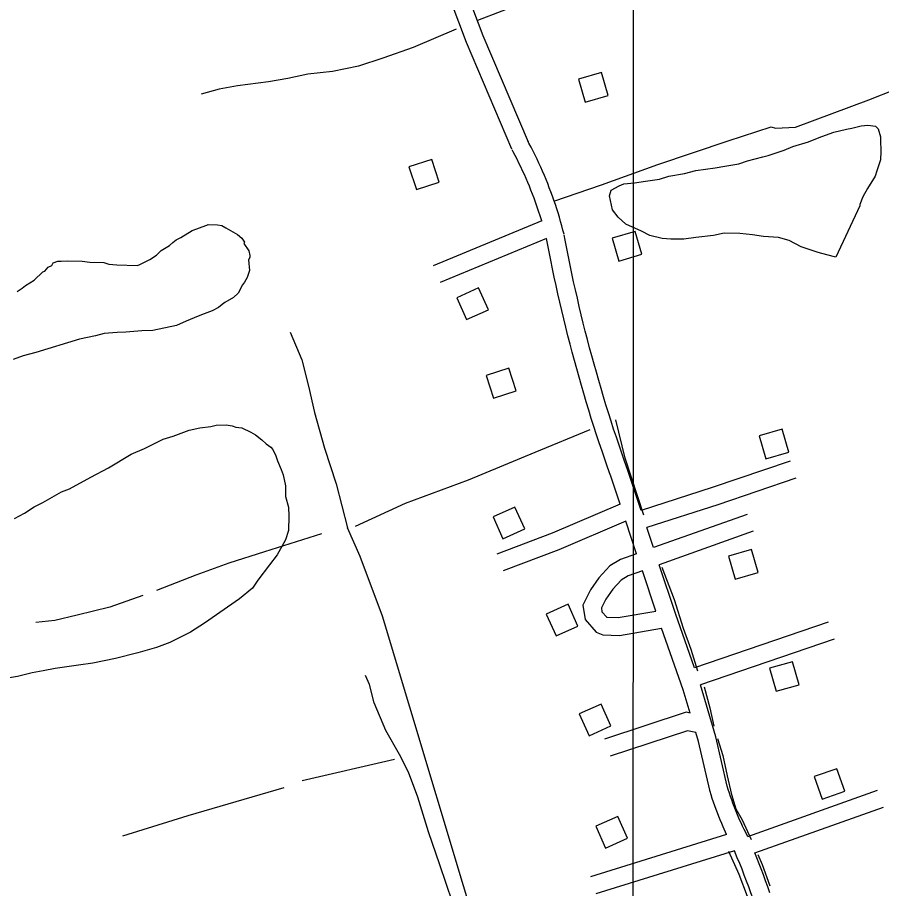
# Model space of a CAD drawing. Extents: x 3250478 to 3288318, y 788638 to 816472.
# Drawn here: x 3269327 to 3270769, y 795236 to 796691 of the extents above; entities that cross this region are included whole.
import ezdxf

# ---------------------------------------------------------------- set-up
doc = ezdxf.new("R2010")
doc.units = 0
for name, color, linetype in [('V-BLDG-OTLN', 7, 'Continuous'), ('V-GRID-MAJR', 7, 'Continuous'), ('V-ROAD-CNTR', 7, 'Continuous'), ('V-SITE-VEGE', 7, 'Continuous'), ('V-TOPO-SHOR', 7, 'Continuous')]:
    doc.layers.add(name, color=color, linetype=linetype)

msp = doc.modelspace()

# ---------------------------------------------------------------- linework, layer by layer
at = {"layer": 'V-BLDG-OTLN'}
for points in [[(3270263.6, 796587.4), (3270274.7, 796549), (3270313.1, 796560.1), (3270302, 796598.5)], [(3270031, 796415.4), (3270018.7, 796453.4), (3269980.6, 796441.1), (3269993, 796403)], [(3270319.7, 796322.1), (3270330.8, 796283.7), (3270369.2, 796294.9), (3270358.1, 796333.3)], [(3270113.2, 796202.4), (3270096.8, 796238.9), (3270060.3, 796222.5), (3270076.8, 796186)], [(3270159.7, 796066.9), (3270147.5, 796105), (3270109.4, 796092.8), (3270121.6, 796054.7)], [(3270565.2, 795991.7), (3270576.4, 795953.3), (3270614.8, 795964.5), (3270603.7, 796002.9)], [(3270173.8, 795836.4), (3270157.3, 795872.9), (3270120.9, 795856.4), (3270137.3, 795820)], [(3270513.8, 795790.7), (3270524.9, 795752.3), (3270563.4, 795763.5), (3270552.2, 795801.9)], [(3270262.6, 795673.9), (3270246.2, 795710.4), (3270209.7, 795694), (3270226.1, 795657.5)], [(3270582.3, 795603.5), (3270593.4, 795565.1), (3270631.8, 795576.2), (3270620.7, 795614.6)], [(3270317.6, 795507.4), (3270301.2, 795543.9), (3270264.7, 795527.5), (3270281.1, 795491)], [(3270670.3, 795384.9), (3270708.1, 795398.1), (3270694.9, 795435.9), (3270657.1, 795422.7)], [(3270345.3, 795319.7), (3270328.9, 795356.2), (3270292.4, 795339.8), (3270308.8, 795303.3)]]:
    msp.add_lwpolyline(points, close=True, dxfattribs=at)
at = {"layer": 'V-GRID-MAJR'}
msp.add_spline([(3270354.6, 794018.1), (3270356.3, 800076.8), (3270358.1, 806138.9), (3270359.9, 812201.1), (3270359.9, 812204.5)], degree=3, dxfattribs=at)
at = {"layer": 'V-ROAD-CNTR'}
for points in [[(3270152.1, 796470.8), (3270076.6, 796648.8), (3270039.9, 796746.4), (3269994.3, 796884.5)], [(3270179.8, 796482.5), (3270104.5, 796659.9), (3270063.9, 796767.8)], [(3270239.4, 796328.3), (3270237.6, 796335.4), (3270235.7, 796342.6), (3270233.7, 796349.8), (3270231.6, 796356.9), (3270229.4, 796364), (3270227.2, 796371.1), (3270224.9, 796378.1), (3270222.5, 796385.2), (3270220, 796392.2), (3270217.4, 796399.1), (3270214.8, 796406.1), (3270212.1, 796413), (3270209.3, 796419.9), (3270206.5, 796426.8), (3270203.5, 796433.6), (3270200.5, 796440.4), (3270197.4, 796447.1), (3270194.3, 796453.9), (3270191.1, 796460.5), (3270187.8, 796467.2), (3270184.4, 796473.8), (3270180.9, 796480.4), (3270179.2, 796483.7)], [(3270202.5, 796350.9), (3270194.1, 796375.3), (3270191.7, 796382), (3270189.3, 796388.7), (3270186.8, 796395.3), (3270184.2, 796401.9), (3270181.6, 796408.5), (3270178.8, 796415.1), (3270176, 796421.6), (3270173.2, 796428.1), (3270170.2, 796434.5), (3270167.2, 796441), (3270164.1, 796447.4), (3270161, 796453.7), (3270157.7, 796460), (3270154.4, 796466.3), (3270152.7, 796469.5)], [(3270202.5, 796350.9), (3270021.1, 796275.7)], [(3270210.2, 796321.6), (3270032.6, 796247.9)], [(3270316.9, 795925.8), (3270312.1, 795939.3), (3270307.4, 795952.8), (3270302.8, 795966.4), (3270298.2, 795980), (3270293.7, 795993.7), (3270289.3, 796007.3), (3270284.9, 796021), (3270280.7, 796034.7), (3270276.5, 796048.4), (3270272.4, 796062.2), (3270268.4, 796076), (3270264.4, 796089.7), (3270260.5, 796103.6), (3270256.7, 796117.4), (3270253, 796131.3), (3270249.4, 796145.1), (3270245.8, 796159), (3270242.3, 796173), (3270238.9, 796186.9), (3270235.6, 796200.9), (3270232.3, 796214.8), (3270229.2, 796228.8), (3270226.1, 796242.9), (3270223, 796256.9), (3270220.1, 796270.9), (3270217.2, 796285), (3270214.5, 796299.1), (3270210.2, 796321.6)], [(3270345.2, 795935.8), (3270340.4, 795949.2), (3270335.8, 795962.6), (3270331.2, 795976.1), (3270326.7, 795989.5), (3270322.2, 796003), (3270317.8, 796016.5), (3270313.6, 796030), (3270309.4, 796043.5), (3270305.2, 796057.1), (3270301.2, 796070.7), (3270297.2, 796084.3), (3270293.3, 796097.9), (3270289.4, 796111.6), (3270285.7, 796125.3), (3270282, 796139), (3270278.4, 796152.7), (3270274.9, 796166.4), (3270271.4, 796180.2), (3270268.1, 796194), (3270264.8, 796207.7), (3270261.6, 796221.6), (3270258.4, 796235.4), (3270255.4, 796249.2), (3270252.4, 796263.1), (3270249.5, 796277), (3270246.7, 796290.9), (3270243.9, 796304.8), (3270241.2, 796318.7), (3270239.6, 796327.3)], [(3270616.7, 795949.6), (3270486.6, 795905.3), (3270368.1, 795867.1)], [(3270368.1, 795867.1), (3270345.3, 795935.6)], [(3270333, 795877.6), (3270316.8, 795926.1)], [(3270626.4, 795921.2), (3270496, 795876.8), (3270377.6, 795838.6)], [(3270333, 795877.6), (3270219.5, 795829.4), (3270127, 795794.2)], [(3270342.5, 795849.1), (3270230.7, 795801.5), (3270137.6, 795766.2)], [(3270360.6, 795794.7), (3270342.5, 795849.1)], [(3270544.9, 795860.6), (3270388.7, 795805.1)], [(3270388.7, 795805.1), (3270377.6, 795838.6)], [(3270554.9, 795832.3), (3270398.2, 795776.6)], [(3270360.6, 795794.7), (3270333.6, 795785.1), (3270315.7, 795774.4), (3270297.3, 795754.4), (3270283.5, 795734.6), (3270270.5, 795709.1), (3270274.5, 795684.9), (3270292.8, 795663.8), (3270303.9, 795659.4), (3270331.9, 795658.4), (3270402.2, 795670.5)], [(3270457.3, 795604.4), (3270425.5, 795694.8), (3270398.2, 795776.6)], [(3270370.1, 795766.2), (3270346.5, 795757.8), (3270334.9, 795750.9), (3270320.8, 795735.6), (3270309.3, 795719.1), (3270301.7, 795704.3), (3270302.7, 795698.1), (3270310.7, 795689), (3270310.1, 795689.2), (3270329.8, 795688.5), (3270392.4, 795699.2)], [(3270392.4, 795699.2), (3270370.1, 795766.2)], [(3270680.4, 795680.5), (3270457.3, 795604.4)], [(3270449.7, 795528.8), (3270438.5, 795567.6), (3270402.2, 795670.5)], [(3270690.1, 795652.1), (3270467.2, 795576.1)], [(3270301.1, 794465.5), (3270275.1, 794536), (3270247.4, 794614.8), (3270225, 794686.7), (3270188.1, 794806.6), (3270169.7, 794870.7), (3270154.4, 794917), (3270135.3, 794968.5), (3270112.2, 795027.4), (3270100.2, 795055.7), (3270082.4, 795110), (3270053.4, 795213), (3270032.2, 795275.2), (3270012.9, 795330.3), (3269995.3, 795388.3), (3269980, 795430.3), (3269964.8, 795459.5), (3269942.1, 795499.7), (3269922.2, 795545.7), (3269914.8, 795576.5), (3269908.1, 795591.3)], [(3270511.7, 795406.9), (3270492.6, 795488.8), (3270467.2, 795576.1)], [(3270449.7, 795528.8), (3270443.5, 795530.1), (3270307.2, 795485.1)], [(3270459.2, 795496.3), (3270445.4, 795499.1), (3270316.6, 795456.6)], [(3270482.5, 795400), (3270463.6, 795481.2), (3270459.2, 795496.3)], [(3270510.8, 795326), (3270505.1, 795338.5), (3270502.6, 795344.3), (3270500.1, 795350.2), (3270497.7, 795356.1), (3270495.4, 795362), (3270493.1, 795367.9), (3270491, 795373.9), (3270488.9, 795379.9), (3270486.9, 795385.9), (3270484.9, 795392), (3270483.1, 795398), (3270482.7, 795399.2)], [(3270546.1, 795322.8), (3270540.2, 795334.5), (3270537.5, 795339.9), (3270535, 795345.3), (3270532.5, 795350.7), (3270530.1, 795356.2), (3270527.8, 795361.7), (3270525.6, 795367.2), (3270523.4, 795372.8), (3270521.3, 795378.3), (3270519.2, 795383.9), (3270517.3, 795389.6), (3270515.4, 795395.2), (3270513.6, 795400.9), (3270511.8, 795406.6), (3270511.5, 795407.7)], [(3270546.1, 795322.8), (3270762.6, 795400.1)], [(3270558, 795295.2), (3270772.7, 795371.8)], [(3270510.8, 795326), (3270283.8, 795255.3)], [(3270523.9, 795298.6), (3270292.7, 795226.7)], [(3270554.8, 795218.7), (3270551.2, 795228.6), (3270547.7, 795238.4), (3270544, 795248.2), (3270540.3, 795258), (3270536.5, 795267.8), (3270532.6, 795277.5), (3270528.6, 795287.2), (3270523.9, 795298.6)], [(3270583, 795228.8), (3270579.5, 795238.8), (3270575.8, 795248.8), (3270572.1, 795258.8), (3270568.3, 795268.8), (3270558, 795295.2)]]:
    msp.add_lwpolyline(points, dxfattribs=at)
at = {"layer": 'V-SITE-VEGE'}
msp.add_lwpolyline([(3270693.1, 796290.3), (3270677.8, 796294.1), (3270663.7, 796297.9), (3270635.4, 796307.6), (3270614.9, 796318.1), (3270597.5, 796323), (3270572.3, 796324.9), (3270553.8, 796327.7), (3270533, 796329.5), (3270506.6, 796330.3), (3270489, 796326.5), (3270459.2, 796323.1), (3270439.4, 796320.4), (3270417.4, 796320), (3270403.2, 796321.6), (3270382.5, 796326.6), (3270368.5, 796333.7), (3270342.5, 796345.5), (3270329.7, 796356.9), (3270320.2, 796369.2), (3270315.4, 796392.4), (3270318, 796402.2), (3270331.4, 796409.5), (3270339.1, 796412.5), (3270356.8, 796414.2), (3270375.5, 796416.9), (3270398.7, 796420.5), (3270414.2, 796425.5), (3270440.7, 796430.1), (3270459.5, 796435), (3270491.5, 796439.5), (3270508, 796442.3), (3270531.2, 796445.9), (3270545.6, 796450.9), (3270571.1, 796457.8), (3270579.9, 796459.7), (3270606.6, 796468.7), (3270621, 796474.9), (3270647.6, 796482.8), (3270665.4, 796489.9), (3270682.1, 796496), (3270689.9, 796499), (3270710.9, 796503.8), (3270719.7, 796505.7), (3270735.2, 796509.6), (3270746.2, 796510.4), (3270759.3, 796508.8), (3270763.6, 796504.3), (3270767.6, 796491), (3270767.4, 796485.5), (3270767.9, 796466.9), (3270767.4, 796452.6), (3270761.3, 796434.1), (3270758.9, 796425.4), (3270746.1, 796405), (3270738, 796391), (3270733.2, 796378), (3270733.1, 796375.8)], close=True, dxfattribs=at)
for points in [[(3269326.8, 796233.1), (3269334.7, 796238.4), (3269340.3, 796242.6), (3269354.9, 796252), (3269369.6, 796265.8), (3269372.9, 796266.8), (3269378.6, 796273.2), (3269384.2, 796276.3), (3269386.5, 796280.6), (3269394.3, 796283.7), (3269399.8, 796283.5), (3269410.8, 796284.2), (3269434.9, 796283.5), (3269448, 796281.9), (3269471.1, 796281.2), (3269479.8, 796278.7), (3269492.9, 796277.2), (3269526.9, 796276.1), (3269530.2, 796277.1), (3269548.1, 796286.4), (3269559.3, 796293.7), (3269567.2, 796301.2), (3269580.6, 796309.5), (3269586.3, 796314.8), (3269591.9, 796319), (3269599.7, 796323.2), (3269618.8, 796334.6), (3269626.6, 796337.7), (3269635.4, 796340.7), (3269643.2, 796343.7), (3269645.4, 796344.8), (3269660.8, 796344.3), (3269668.4, 796342.9), (3269674.9, 796339.4), (3269694.3, 796327.8), (3269701.8, 796322.1), (3269706, 796315.4), (3269704.8, 796313.2), (3269713.2, 796300.9), (3269715.1, 796293.1), (3269715, 796289.8), (3269712.7, 796285.5), (3269714.3, 796267.9), (3269710.7, 796256), (3269706, 796248.4), (3269702.6, 796244.1), (3269695.6, 796230.1), (3269687.6, 796222.7), (3269673.1, 796214.4), (3269668.6, 796211.2), (3269662.9, 796205.9), (3269651.8, 796200.8), (3269634, 796193.7), (3269621.8, 796188.6), (3269608.4, 796183.5), (3269592.8, 796176.3), (3269553.1, 796167.7), (3269534.4, 796167.2), (3269508, 796164.8), (3269493.7, 796164.1), (3269471.7, 796162.6), (3269457.3, 796158.7), (3269430.7, 796153), (3269357.6, 796131.2), (3269336.6, 796125.2), (3269319.9, 796119.2)], [(3269322.4, 795853.5), (3269339.1, 795862.8), (3269354.8, 795873.3), (3269369.3, 795880.5), (3269400.6, 795898.2), (3269414, 795903.2), (3269449.7, 795922.9), (3269478.8, 795938.5), (3269516.8, 795961.4), (3269539.1, 795970.6), (3269570.3, 795986), (3269586.9, 795991), (3269613.6, 796001.1), (3269631.3, 796004.9), (3269650, 796007.6), (3269658.9, 796009.5), (3269675.3, 796010.1), (3269685.2, 796008.7), (3269691.7, 796006.3), (3269701.5, 796004.9), (3269716.7, 795997.8), (3269724.2, 795993.2), (3269734.9, 795985.2), (3269742.4, 795978.3), (3269749.9, 795972.6), (3269753.1, 795969.2), (3269758.2, 795958.1), (3269761.2, 795950.3), (3269767.4, 795935.8), (3269770.4, 795926.9), (3269774.2, 795908.2), (3269774.7, 795890.6), (3269779.6, 795872.9), (3269780.2, 795857.5)], [(3269780.2, 795857.5), (3269779.4, 795833.4), (3269774.6, 795818.1), (3269760.6, 795793.3), (3269748, 795776.2), (3269728.5, 795750.5), (3269719.3, 795737.6), (3269697.9, 795719.6), (3269639.5, 795678.7), (3269616, 795664.1), (3269581.4, 795646.5), (3269559.1, 795638.4), (3269528.1, 795629.6), (3269490.5, 795619.8), (3269452.9, 795612.2), (3269428.7, 795608.6), (3269390.1, 795603.2), (3269370.2, 795599.5), (3269351.4, 795595.7), (3269327.1, 795589.9), (3269310.5, 795587.1)]]:
    msp.add_lwpolyline(points, dxfattribs=at)
at = {"layer": 'V-TOPO-SHOR'}
msp.add_line((3269802.4, 795416.1), (3269956.3, 795451.8), dxfattribs=at)
for points in [[(3270095.4, 796685.8), (3270176.8, 796717.1), (3270236.4, 796739.2), (3270312, 796766), (3270380.4, 796794.9), (3270438.7, 796821.3), (3270507.2, 796851.6)], [(3270059.5, 796671.1), (3269987.4, 796640.3), (3269936.7, 796622.3), (3269896.5, 796609.4), (3269852.7, 796600.4), (3269811.5, 796595.7), (3269778.2, 796588.4), (3269746.1, 796583.1), (3269694.5, 796576.3), (3269664, 796570.9), (3269633.6, 796562.3)], [(3270222.6, 796383.6), (3270302.1, 796410.9), (3270395.8, 796444.9), (3270513.1, 796484.5), (3270585, 796507.6), (3270592.1, 796505.6), (3270626, 796507.1), (3270748.3, 796552.7), (3270883.3, 796606.3)], [(3269782.2, 796164.8), (3269801.9, 796118.8), (3269812.8, 796074.8), (3269822.6, 796030.7), (3269839.3, 795971), (3269859.2, 795911.4), (3269878.1, 795838.4)], [(3270372.6, 795859.5), (3270341.4, 795954.7), (3270325.7, 796018.7)], [(3270282.4, 796002), (3270190.6, 795963.8), (3270079.5, 795917.6), (3269974.3, 795878.6), (3269890.5, 795840.4)], [(3270278.2, 794494.2), (3270289.3, 794509.7), (3270298.1, 794516.3), (3270309.1, 794527.4), (3270117.2, 795088.1), (3269936.4, 795690.8), (3269898.9, 795790.1), (3269878.1, 795838.4)], [(3269834.8, 795827.9), (3269739.6, 795797.8), (3269679.7, 795779.2), (3269624.6, 795759), (3269559.3, 795733.2)], [(3270402.8, 795772.6), (3270423, 795718.2), (3270438.2, 795670.3), (3270450.8, 795635.5), (3270462.2, 795599.5)], [(3269536.6, 795725.2), (3269481.2, 795705.6), (3269426.9, 795692.4), (3269389.2, 795683.5), (3269357.6, 795680.1)], [(3270473.3, 795572.6), (3270482.9, 795537.4), (3270489.5, 795507.1)], [(3270495.3, 795486.3), (3270504.6, 795458), (3270511.8, 795424), (3270518.9, 795392.5), (3270526.1, 795368.9), (3270536.5, 795350.3), (3270551.7, 795317.4)], [(3269503.1, 795323.5), (3269611.8, 795357.8), (3269772, 795404.5)], [(3270514.1, 795297.9), (3270530.9, 795259.9), (3270545.1, 795223.1), (3270556.7, 795190.5)], [(3270562.6, 795292.6), (3270569.9, 795275.6), (3270583.1, 795240)]]:
    msp.add_lwpolyline(points, dxfattribs=at)

doc.saveas('drawing.dxf')
